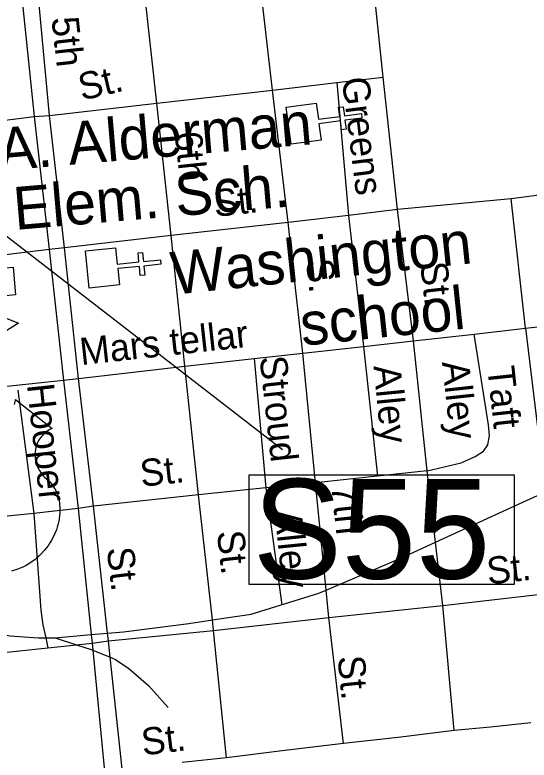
# Model space of a CAD drawing. Extents: x 2290055 to 2389491, y 66597 to 237875.
# Drawn here: x 2319789 to 2321593, y 171660 to 174273 of the extents above; entities that cross this region are included whole.
import ezdxf

# ---------------------------------------------------------------- set-up
doc = ezdxf.new("R2010")
doc.units = 0
for name, color, linetype in [('Exist Cultural Church CELL', 7, 'Continuous'), ('Exist Cultural Educational Facility Elementary CELL', 7, 'Continuous'), ('Exist Cultural Educational Facility Elementary Label', 7, 'Continuous'), ('Exist Cultural Educational Facility High Label', 7, 'Continuous'), ('Exist Railroad Mainline', 7, 'Continuous'), ('Exist Railroad Siding', 7, 'Continuous'), ('Exist Road Non-System Type 51', 7, 'Continuous'), ('Exist Road Non-System Type 51 Label', 7, 'Continuous'), ('Exist Road Primary US Shield CELL', 7, 'Continuous'), ('Exist Road Primary US Structure Ovrhead Sign Number Label', 7, 'Continuous')]:
    doc.layers.add(name, color=color, linetype=linetype)

msp = doc.modelspace()

# ---------------------------------------------------------------- linework, layer by layer
at = {"layer": 'Exist Cultural Church CELL'}
for points in [[(2320845.6, 173963.5), (2320853.2, 173907.1), (2320928.7, 173917.2), (2320924.4, 173948.9), (2320940.3, 173951), (2320944.5, 173919.3), (2321004.1, 173927.2), (2321006.2, 173911.3), (2320946.6, 173903.4), (2320950.8, 173871.7), (2320935, 173869.6), (2320930.8, 173901.3), (2320855.3, 173891.2), (2320862.8, 173834.1), (2320757.3, 173820), (2320740, 173949.5)], [(2320142.1, 173455.7), (2320147.9, 173399.1), (2320223.7, 173406.7), (2320220.5, 173438.5), (2320236.4, 173440.1), (2320239.6, 173408.2), (2320299.4, 173414.2), (2320301, 173398.3), (2320241.2, 173392.3), (2320244.3, 173360.5), (2320228.4, 173358.9), (2320225.3, 173390.7), (2320149.5, 173383.1), (2320155.1, 173325.8), (2320049.2, 173315.2), (2320036.2, 173445.1)]]:
    msp.add_lwpolyline(points, close=True, dxfattribs=at)
at = {"layer": 'Exist Cultural Educational Facility Elementary CELL'}
msp.add_lwpolyline([(2319782.3, 173388.3), (2319791.1, 173290.8), (2319745.2, 173286.7), (2319751.9, 173211.9), (2319801, 173192), (2319747.2, 173157.8), (2319735.7, 173285.8), (2319689.8, 173281.7), (2319681, 173379.2)], close=True, dxfattribs=at)
at = {"layer": 'Exist Railroad Mainline'}
for points in [[(2319930.2, 172088.4), (2320056.1, 172099.6), (2320113.7, 172104.7), (2320169.6, 172109.7), (2320398.5, 172138.7), (2320481.3, 172151.1), (2320617.4, 172171.4), (2320854.4, 172244.7), (2320880.4, 172255.8), (2321145.5, 172368.5), (2321264.6, 172423.4), (2321558.1, 172558.8), (2321648.1, 172599.2), (2321739, 172640.1)], [(2319272, 172212.1), (2319341, 172195.3), (2319426.6, 172174.5), (2319556.5, 172135.6), (2319657.2, 172115.2), (2319673.2, 172112), (2319772, 172095.9), (2319870.4, 172088), (2319930.2, 172088.4)]]:
    msp.add_lwpolyline(points, dxfattribs=at)
at = {"layer": 'Exist Railroad Siding'}
msp.add_lwpolyline([(2319930.2, 172088.4), (2320005, 172063.8), (2320055.9, 172047.1), (2320061.6, 172044.7), (2320122.8, 172020.1), (2320141.2, 172012.7), (2320188.8, 171980.5), (2320257.1, 171921.1), (2320326.1, 171843.8)], dxfattribs=at)
at = {"layer": 'Exist Road Non-System Type 51'}
for p, q in [((2321080.8, 174054.5), (2321030, 174532.6)), ((2320692.7, 174008.9), (2320637.7, 174486.9)), ((2320286.2, 173963), (2320233.1, 174443)), ((2319807, 174396.3), (2319855.9, 173916.1)), ((2319909.8, 173920.2), (2319864.9, 174400.5)), ((2320918.2, 174035.4), (2321080.8, 174054.5)), ((2321131.3, 173590.1), (2321080.8, 174054.5)), ((2320692.7, 174008.9), (2320918.2, 174035.4)), ((2320286.2, 173963), (2320692.7, 174008.9)), ((2320746.8, 173545), (2320692.7, 174008.9)), ((2319909.8, 173920.2), (2320286.2, 173963)), ((2320336.8, 173498.9), (2320286.2, 173963)), ((2319477.7, 173868.9), (2319855.9, 173916.1)), ((2319855.9, 173916.1), (2319909.8, 173920.2)), ((2319855.9, 173916.1), (2319908.4, 173449.8)), ((2319962.4, 173455.9), (2319909.8, 173920.2)), ((2321920, 173679.4), (2321529.9, 173628.2)), ((2321529.9, 173628.2), (2321131.3, 173590.1)), ((2321580, 173174), (2321529.9, 173628.2)), ((2320959.2, 173569.9), (2320746.8, 173545)), ((2321131.3, 173590.1), (2320959.2, 173569.9)), ((2321187.6, 173130.3), (2321131.3, 173590.1)), ((2320746.8, 173545), (2320336.8, 173498.9)), ((2320799.1, 173087), (2320746.8, 173545)), ((2320336.8, 173498.9), (2319962.4, 173455.9)), ((2320384.8, 173040.7), (2320336.8, 173498.9)), ((2319908.4, 173449.8), (2319530.2, 173405)), ((2319962.4, 173455.9), (2319908.4, 173449.8)), ((2319908.4, 173449.8), (2319958.7, 172991.7)), ((2320012.3, 172997.8), (2319962.4, 173455.9)), ((2321580, 173174), (2321783.8, 173197.5)), ((2321187.6, 173130.3), (2321400, 173153.9)), ((2321400, 173153.9), (2321580, 173174)), ((2321011.3, 173110.6), (2321187.6, 173130.3)), ((2321235.5, 172674), (2321187.6, 173130.3)), ((2320799.1, 173087), (2321011.3, 173110.6)), ((2320627.6, 173067.8), (2320799.1, 173087)), ((2320843, 172632.5), (2320799.1, 173087)), ((2320384.8, 173040.7), (2320627.6, 173067.8)), ((2320012.3, 172997.8), (2320384.8, 173040.7)), ((2320432.8, 172590.4), (2320384.8, 173040.7)), ((2319577.9, 172952.7), (2319958.7, 172991.7)), ((2319958.7, 172991.7), (2320012.3, 172997.8)), ((2319958.7, 172991.7), (2320010.4, 172541.5)), ((2320064.2, 172549.9), (2320012.3, 172997.8)), ((2321061.3, 172655.6), (2320843, 172632.5)), ((2321235.5, 172674), (2321061.3, 172655.6)), ((2321264.6, 172423.4), (2321235.5, 172674)), ((2320843, 172632.5), (2320669.3, 172614.7)), ((2320880.4, 172255.8), (2320843, 172632.5)), ((2320669.3, 172614.7), (2320432.8, 172590.4)), ((2320432.8, 172590.4), (2320064.2, 172549.9)), ((2320481.3, 172151.1), (2320432.8, 172590.4)), ((2320064.2, 172549.9), (2320010.4, 172541.5)), ((2320113.7, 172104.7), (2320064.2, 172549.9)), ((2319855.3, 172525), (2319624.1, 172500.3)), ((2320010.4, 172541.5), (2319855.3, 172525)), ((2320010.4, 172541.5), (2320056.1, 172099.6)), ((2321290.3, 172202.3), (2321264.6, 172423.4)), ((2320889.9, 172160.2), (2320880.4, 172255.8)), ((2321290.3, 172202.3), (2321684.6, 172247.7)), ((2320889.9, 172160.2), (2321290.3, 172202.3)), ((2321329.6, 171763.4), (2321290.3, 172202.3)), ((2320485.4, 172114.3), (2320889.9, 172160.2)), ((2320941.2, 171718.1), (2320889.9, 172160.2)), ((2320485.4, 172114.3), (2320481.3, 172151.1)), ((2320116.7, 172077.7), (2320113.7, 172104.7)), ((2320116.7, 172077.7), (2320485.4, 172114.3)), ((2320531, 171667.8), (2320485.4, 172114.3)), ((2320056.1, 172099.6), (2320059.2, 172069.5)), ((2320059.2, 172069.5), (2320116.7, 172077.7)), ((2320122.8, 172020.1), (2320116.7, 172077.7)), ((2319664.8, 172027.7), (2319904.4, 172053.1)), ((2319904.4, 172053.1), (2320005, 172063.8)), ((2320005, 172063.8), (2320059.2, 172069.5)), ((2320059.2, 172069.5), (2320061.6, 172044.7)), ((2320061.6, 172044.7), (2320102.9, 171621)), ((2320164.6, 171629.3), (2320122.8, 172020.1)), ((2320531, 171667.8), (2320375.7, 171651.8))]:
    msp.add_line(p, q, dxfattribs=at)
for points in [[(2320918.2, 174035.4), (2320959.2, 173569.9)], [(2320959.2, 173569.9), (2321011.3, 173110.6)], [(2321235.5, 172674), (2321354, 172701.6), (2321402.9, 172724.4), (2321432.2, 172742.9), (2321447.4, 172765.7), (2321453.9, 172798.3), (2321450.7, 172835.3), (2321400, 173153.9)], [(2321580, 173174), (2321636.4, 172711.9), (2321648.1, 172599.2)], [(2321011.3, 173110.6), (2321061.3, 172655.6)], [(2320627.6, 173067.8), (2320669.3, 172614.7)], [(2319799, 172956.9), (2319855.3, 172525)], [(2320669.3, 172614.7), (2320724.9, 172204.6)], [(2319855.3, 172525), (2319879.8, 172185.9), (2319886.3, 172134.3), (2319897.5, 172088.2)], [(2319897.5, 172088.2), (2319904.4, 172053.1)], [(2321598.7, 171790.1), (2321457.2, 171774.7), (2321329.6, 171763.4)], [(2321329.6, 171763.4), (2321142.5, 171740.2), (2320941.2, 171718.1)], [(2320941.2, 171718.1), (2320736.1, 171693.9), (2320531, 171667.8)]]:
    msp.add_lwpolyline(points, dxfattribs=at)
at = {"layer": 'Exist Road Primary US Shield CELL'}
msp.add_lwpolyline([(2319786.7, 172906.4), (2319788.8, 172911.3), (2319790, 172916.4), (2319790.6, 172920.9), (2319790.8, 172924.7), (2319919.3, 172822.3), (2319916.3, 172821.1), (2319909.3, 172817.7), (2319903.8, 172814.5), (2319894.9, 172808.2), (2319891.1, 172804.8), (2319887.3, 172801.2), (2319883.9, 172797.4), (2319880.8, 172793.9), (2319877.1, 172788.7), (2319873.7, 172783.5), (2319870.4, 172777.8), (2319868.1, 172772.9), (2319864.1, 172762.6), (2319862.2, 172756), (2319861, 172750.5), (2319859.5, 172739), (2319859.1, 172733.5), (2319859.1, 172728.1), (2319859.4, 172722.4), (2319859.9, 172717), (2319860.9, 172711.3), (2319861.8, 172706.2), (2319863.4, 172700.1), (2319865.7, 172692.9), (2319868.5, 172686), (2319874.4, 172674.9), (2319882, 172663.5), (2319887.3, 172657.1), (2319892.7, 172651.6), (2319900.6, 172644.9), (2319904.9, 172641.1), (2319909.8, 172636.2), (2319917.9, 172626.8), (2319921.1, 172622.4), (2319924.4, 172617.5), (2319927.5, 172612.4), (2319930.5, 172606.9), (2319933, 172602.1), (2319937.5, 172591.1), (2319940.8, 172580.4), (2319942.3, 172574.8), (2319944.7, 172562.2), (2319945.6, 172555.9), (2319946.6, 172543.6), (2319946.6, 172528.7), (2319945.5, 172514.6), (2319942.8, 172498.1), (2319940.6, 172488.2), (2319937.2, 172476.8), (2319934, 172466.8), (2319928.1, 172452.1), (2319922.9, 172441.5), (2319916.1, 172429), (2319911.5, 172421.5), (2319906.1, 172413.5), (2319899.3, 172404.2), (2319891.4, 172394.3), (2319882, 172383.9), (2319874.3, 172376.2), (2319864.3, 172367.3), (2319858.2, 172362.3), (2319849.5, 172355.7), (2319837.7, 172347.8), (2319826, 172341.1), (2319816, 172336), (2319807.2, 172332.2), (2319795.8, 172327.8), (2319776.8, 172322.6)], dxfattribs=at)
at = {"layer": 'Exist Road Primary US Structure Ovrhead Sign Number Label'}
msp.add_lwpolyline([(2319062.3, 174394.3), (2319565.3, 173646.6), (2320727.7, 172749.4)], dxfattribs=at)
msp.add_lwpolyline([(2320611, 172660), (2321539.9, 172660), (2321539.9, 172275.9), (2320611, 172275.9)], close=True, dxfattribs=at)

# ---------------------------------------------------------------- texts
at = {"layer": 'Exist Cultural Educational Facility Elementary Label'}
for s, p in [('E.A. Alderman', (2319547.1, 173709.9)), ('Elem. Sch.', (2319789.4, 173518.7))]:
    msp.add_text(s, height=150, rotation=4.8647, dxfattribs=at).set_placement(p)
at = {"layer": 'Exist Cultural Educational Facility High Label'}
for s, p in [('Washington', (2320344, 173291.3)), ('school', (2320797, 173112.3))]:
    msp.add_text(s, height=150, rotation=6.0104, dxfattribs=at).set_placement(p)
at = {"layer": 'Exist Road Non-System Type 51 Label'}
for s, rotation, p in [('5th', 276.257, (2319916.9, 174262.1)), ('St.', 13.2524, (2320023.7, 173971.9)), ('Greens', 277.0339, (2320935.5, 174049.9)), ('6th', 275.9961, (2320349.3, 173860.4)), ('St.', 6.4688, (2320490.7, 173564.1)), ('S.', 276.2845, (2320809.6, 173413.4)), ('St.', 276.4158, (2321210.4, 173402.9)), ('Mars tellar', 6.225, (2320021.1, 173044.8)), ('Stroud', 276.2226, (2320647, 173073.1)), ('Alley', 276.1675, (2321286.9, 173055.1)), ('Taft', 276.1675, (2321445.8, 173036.7)), ('Alley', 275.583, (2321046.6, 173041.4)), ('Hooper', 276.1453, (2319830.8, 172976)), ('St.', 6.2726, (2320232.6, 172617.9)), ('7th', 276.1302, (2320898.2, 172622.3)), ('Alley', 275.7759, (2320699.5, 172533.1)), ('St.', 276.2144, (2320497.3, 172460.6)), ('St.', 276.6215, (2320110.6, 172402.1)), ('St.', 6.3086, (2321449, 172275.3)), ('St.', 275.7082, (2320920.4, 172022.2)), ('St.', 6.9437, (2320238, 171675.8))]:
    msp.add_text(s, height=95, rotation=rotation, dxfattribs=at).set_placement(p)
at = {"layer": 'Exist Road Primary US Structure Ovrhead Sign Number Label'}
msp.add_text('S55', height=350, dxfattribs=at).set_placement((2320623.5, 172295.7))

doc.saveas('drawing.dxf')
